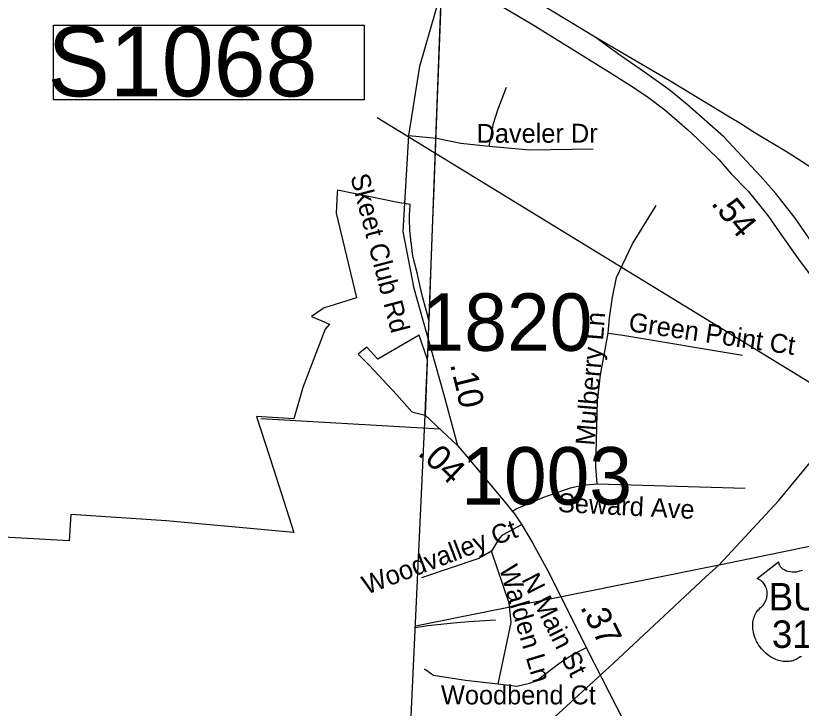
# Model space of a CAD drawing. Extents: x 1662474 to 1856135, y 779280 to 917889.
# Drawn here: x 1689403 to 1693341, y 822966 to 826439 of the extents above; entities that cross this region are included whole.
import ezdxf

# ---------------------------------------------------------------- set-up
doc = ezdxf.new("R2010")
doc.units = 0
for name, color, linetype in [('Cogo Default Point CELL', 7, 'Continuous'), ('Default', 7, 'Continuous'), ('Exist Boundary Political City Limit New', 7, 'Continuous'), ('Exist Boundary Political CountyLine', 7, 'Continuous'), ('Exist Hydrographic Misc Water Feature', 7, 'Continuous'), ('Exist Hydrographic River Shore Label', 7, 'Continuous'), ('Exist Road Non-System Type 51', 7, 'Continuous'), ('Exist Road Non-System Type 51 Label', 7, 'Continuous'), ('Exist Road Primary US Divided Attributed', 7, 'Continuous'), ('Exist Road Primary US Mileage Hundredths English Label', 7, 'Continuous'), ('Exist Road Primary US Shield Number Label', 7, 'Continuous'), ('Exist Road Secondary Mileage Tenths English Label', 7, 'Continuous'), ('Exist Road Secondary Type 51 Attributed', 7, 'Continuous'), ('Exist Road Secondary Type 51 Label', 7, 'Continuous'), ('Exist Utilities Electrical Transmission Line', 7, 'Continuous'), ('Map Preparation Boundary City Limit Buffer Line', 7, 'Continuous'), ('Prop DGN Element Guardrail', 7, 'Continuous'), ('Prop Horizontal Alignment Tick Label', 7, 'Continuous')]:
    doc.layers.add(name, color=color, linetype=linetype)

msp = doc.modelspace()

# ---------------------------------------------------------------- linework, layer by layer
at = {"layer": 'Default'}
msp.add_lwpolyline([(1691456.6, 824436.4), (1691458, 824484.8), (1691467.8, 824713.1), (1691425.1, 824836.2), (1691218.8, 824717.4), (1691164.1, 824776.3), (1691120.5, 824742.5), (1691174.8, 824686.8), (1691313.6, 824537.6), (1691389.1, 824452), (1691456.6, 824436.4)], dxfattribs=at)
at = {"layer": 'Exist Boundary Political City Limit New'}
for points in [[(1691539, 826634.2), (1691522.6, 826195.4), (1691514.6, 825982.2), (1691499.4, 825575.4), (1691493.2, 825413.1), (1691485, 825192), (1691477.5, 824993.6), (1691474.5, 824912.1), (1691472.6, 824919.1), (1691462.1, 824958.1), (1691442.1, 825031.2), (1691429.1, 825087.9), (1691416.8, 825142.2), (1691396.2, 825225.9), (1691392.6, 825246.4), (1691385, 825306.3), (1691384.9, 825307.2), (1691384, 825316.1), (1691379.9, 825361.9), (1691376.9, 825418.4), (1691378, 825439.8), (1691379.4, 825462.8), (1691381.1, 825491.6), (1691319.6, 825502.2), (1691016, 825563.5), (1691015.5, 825551.4), (1691010.6, 825449.5), (1691072.1, 825190.9), (1691112.1, 825024.5), (1691005.1, 824991.2), (1690973.6, 824981.4), (1690949.1, 824973.9), (1690886.4, 824930.4), (1690949.2, 824903.5), (1690963.6, 824897.4), (1690977.2, 824891.5), (1690954.2, 824867.6), (1690885.6, 824688.4), (1690842.6, 824573.9), (1690797.9, 824417.9)], [(1690797.9, 824417.9), (1690610.9, 824428.4), (1690696.4, 824166.9), (1690798.4, 823847.2), (1690156.9, 823905.5), (1689679, 823937.5), (1689670.9, 823805.2), (1688893.5, 823849.4), (1688698.1, 823862.7), (1688088.6, 823907.3), (1687943.4, 823917.9), (1687932.6, 823773.6), (1687934.6, 823743.1), (1687959.6, 823377.3), (1687976.4, 823130.4), (1688004.9, 823068.8), (1687964.9, 822854.8)]]:
    msp.add_lwpolyline(points, dxfattribs=at)
at = {"layer": 'Exist Boundary Political CountyLine'}
for points in [[(1693532.8, 878638.3), (1693519.9, 877349.9), (1693492, 876609.6), (1693453.8, 875667.6), (1693430.2, 875135.3), (1693375.3, 874115.3), (1693330.7, 873313.6), (1693283.8, 872475.6), (1693250.6, 871813.5), (1693208.1, 871017.3), (1693160.5, 870131.4), (1693122.4, 869369.3), (1693086.5, 868609.1), (1693046.7, 867715.1), (1693006.5, 866759), (1692985.5, 866061), (1692761.5, 860283.7), (1692552.7, 854372.1), (1692258.3, 846140.6), (1691699.3, 830912), (1691456.7, 824436.5)], [(1690949.1, 813375.2), (1690989.8, 814167.1), (1691300.1, 821093.4), (1691456.7, 824436.5)]]:
    msp.add_lwpolyline(points, dxfattribs=at)
at = {"layer": 'Exist Hydrographic Misc Water Feature'}
msp.add_lwpolyline([(1691808.3, 823408.5), (1691674.3, 823400.5), (1691614.2, 823395.2), (1691470, 823379.2), (1691406.8, 823369.6)], dxfattribs=at)
at = {"layer": 'Exist Hydrographic River Shore Label'}
msp.add_line((1693726.9, 824387.8), (1691215.2, 825925.9), dxfattribs=at)
msp.add_lwpolyline([(1689593.5, 826390.9), (1691150.2, 826390.9), (1691150.2, 826016.3), (1689593.5, 826016.3)], close=True, dxfattribs=at)
at = {"layer": 'Exist Road Non-System Type 51'}
for p, q in [((1691529.6, 824365.8), (1690631.8, 824417.6)), ((1692319, 824091.1), (1693059.6, 824069.9))]:
    msp.add_line(p, q, dxfattribs=at)
for points in [[(1691777, 825784), (1691799.1, 825898.4), (1691820.4, 825966.7), (1691863.6, 826081.1)], [(1691513.2, 825823.9), (1691635.4, 825799.8), (1691777, 825784)], [(1691777, 825784), (1691980.1, 825765.4), (1692298, 825771.7)], [(1692373.1, 824846.8), (1692379.9, 824923.1), (1692394.9, 825027), (1692415.6, 825126.2), (1692495.9, 825295), (1692614.6, 825486.4)], [(1692319, 824091.1), (1692311.4, 824178.8), (1692319.5, 824507.1), (1692335.6, 824638.1), (1692373.1, 824846.8)], [(1692373.1, 824846.8), (1692446.1, 824837), (1693046, 824737)], [(1691889.9, 823952.2), (1691911.6, 823966.2), (1692046.4, 824022.9), (1692184.9, 824070.9), (1692242.6, 824085.1), (1692319, 824091.1)], [(1691936.1, 823884.5), (1691840.2, 823832), (1691823.2, 823812.4), (1691788.4, 823753.9)], [(1691788.4, 823753.9), (1691724.5, 823716.6), (1691437.6, 823620.8)], [(1691822.6, 823086.4), (1691887.2, 823396.4), (1691877.2, 823493.5), (1691788.4, 823753.9)], [(1692263.1, 823270.1), (1692235.6, 823256.8), (1692194.9, 823234.4), (1692169.9, 823216.9), (1692130.6, 823193.2), (1692019.2, 823107.9), (1691979.1, 823090.4), (1691914.9, 823074.9), (1691822.6, 823086.4)], [(1691822.6, 823086.4), (1691657.4, 823105), (1691570.8, 823118.7), (1691497, 823131), (1691452.1, 823163)]]:
    msp.add_lwpolyline(points, dxfattribs=at)
at = {"layer": 'Exist Road Primary US Divided Attributed'}
for points in [[(1692308.8, 826331.1), (1692028.7, 826500.7), (1691854.4, 826601), (1691839, 826609.7), (1691594.9, 826756.5)], [(1691565.4, 826656.9), (1691691.9, 826574.4), (1691989.4, 826397.3), (1692261.6, 826229.9), (1692385.2, 826152.5), (1692498.1, 826080.7), (1692575.8, 826027.9), (1692657.9, 825966.4), (1692730.5, 825904.1), (1692771, 825868.4), (1692818.9, 825822.8), (1692928.8, 825717.8), (1692989.6, 825645.3), (1693075.5, 825559.4), (1693173.8, 825437.7), (1693229.9, 825355.9), (1693322.3, 825224.8), (1693386.4, 825138.7), (1693448.7, 825040.3), (1693621.4, 824772.1)], [(1694124.7, 824075.9), (1694074.2, 824166.7), (1693833.2, 824598.7), (1693703.5, 824817.7), (1693377.5, 825326.7), (1693311, 825423), (1693213.3, 825547.6), (1693137.5, 825633.9), (1692953.8, 825832.1), (1692771.6, 825991.9), (1692683.9, 826064.1), (1692555, 826155.2), (1692420.4, 826249.2), (1692308.8, 826331.1)], [(1693827.6, 825299), (1693764.2, 825366.2), (1693678, 825460.1), (1693609, 825520.8), (1693444, 825642.7), (1693276.1, 825751.4), (1693105, 825852.6), (1693038.6, 825896.8), (1692984.5, 825928.8), (1692679.6, 826113.1), (1692308.8, 826331.1)]]:
    msp.add_lwpolyline(points, dxfattribs=at)
at = {"layer": 'Exist Road Secondary Type 51 Attributed'}
msp.add_line((1691456.7, 824436.5), (1691619.7, 824282.9), dxfattribs=at)
for points in [[(1691373.6, 825838.3), (1691429.6, 826185.6), (1691565.4, 826656.9)], [(1691619.7, 824282.9), (1691551.7, 824536.8), (1691401.6, 825070.9), (1691345.6, 825356.5), (1691373.6, 825838.3)], [(1691373.6, 825838.3), (1691513.2, 825823.9)], [(1691619.7, 824282.9), (1691726.9, 824155.7), (1691867.5, 823987.1), (1691889.4, 823959), (1691903.1, 823941.3), (1691940.8, 823886.4), (1691993.8, 823796.2), (1692081.1, 823636.4), (1692264.2, 823268.4), (1692608.1, 822597.9)]]:
    msp.add_lwpolyline(points, dxfattribs=at)
at = {"layer": 'Exist Utilities Electrical Transmission Line'}
msp.add_line((1691407.2, 823379.4), (1692929.2, 823686.1), dxfattribs=at)
for points in [[(1692929.2, 823686.1), (1695261.2, 824166.9), (1701520.4, 828105.5)], [(1692929.2, 823686.1), (1693226.7, 824007), (1693425.5, 824246.9)], [(1691352.7, 822215.4), (1691619.4, 822472.2), (1691815.4, 822654.1), (1692106.4, 822922.9), (1692399.5, 823191.7), (1692654.2, 823429.1), (1692862.5, 823624.8), (1692929.2, 823686.1)]]:
    msp.add_lwpolyline(points, dxfattribs=at)
at = {"layer": 'Map Preparation Boundary City Limit Buffer Line'}
for points in [[(1691539, 826634.2), (1691522.6, 826195.4), (1691514.6, 825982.2), (1691499.4, 825575.4), (1691493.2, 825413.1), (1691485, 825192), (1691477.5, 824993.6), (1691474.5, 824912.1), (1691472.6, 824919.1), (1691462.1, 824958.1), (1691442.1, 825031.2), (1691429.1, 825087.9), (1691416.8, 825142.2), (1691396.2, 825225.9), (1691392.6, 825246.4), (1691385, 825306.3), (1691384.9, 825307.2), (1691384, 825316.1), (1691379.9, 825361.9), (1691376.9, 825418.4), (1691378, 825439.8), (1691379.4, 825462.8), (1691381.1, 825491.6), (1691319.6, 825502.2), (1691016, 825563.5), (1691015.5, 825551.4), (1691010.6, 825449.5), (1691072.1, 825190.9), (1691112.1, 825024.5), (1691005.1, 824991.2), (1690973.6, 824981.4), (1690949.1, 824973.9), (1690886.4, 824930.4), (1690949.2, 824903.5), (1690963.6, 824897.4), (1690977.2, 824891.5), (1690954.2, 824867.6), (1690885.6, 824688.4), (1690842.6, 824573.9), (1690797.9, 824417.9)], [(1691456.6, 824436.4), (1691458, 824484.8), (1691467.8, 824713.1), (1691425.1, 824836.2), (1691218.8, 824717.4), (1691164.1, 824776.3), (1691120.5, 824742.5), (1691174.8, 824686.8), (1691313.6, 824537.6), (1691389.1, 824452), (1691456.6, 824436.4)], [(1690797.9, 824417.9), (1690610.9, 824428.4), (1690696.4, 824166.9), (1690798.4, 823847.2), (1690156.9, 823905.5), (1689679, 823937.5), (1689670.9, 823805.2), (1688893.5, 823849.4), (1688698.1, 823862.7), (1688088.6, 823907.3), (1687943.4, 823917.9), (1687932.6, 823773.6), (1687934.6, 823743.1), (1687959.6, 823377.3), (1687976.4, 823130.4), (1688004.9, 823068.8), (1687964.9, 822854.8)]]:
    msp.add_lwpolyline(points, dxfattribs=at)
at = {"layer": 'Prop Horizontal Alignment Tick Label'}
msp.add_lwpolyline([(1693341.9, 823224.6), (1693339.4, 823224.5), (1693335.8, 823223.7), (1693331, 823220.2), (1693326.5, 823217.1), (1693321.5, 823214), (1693315.6, 823210.9), (1693311.3, 823208.9), (1693306.1, 823206.8), (1693300.1, 823204.8), (1693293.6, 823203.1), (1693286.9, 823201.8), (1693281, 823200.9), (1693274.6, 823200.3), (1693268.9, 823200.1), (1693262.9, 823200.2), (1693257.4, 823200.6), (1693250.9, 823201.2), (1693242.9, 823202.4), (1693236.2, 823203.9), (1693229.2, 823205.8), (1693222, 823208), (1693214.2, 823211), (1693204.6, 823215.2), (1693197.9, 823218.6), (1693187.2, 823224.7), (1693174.8, 823233.3), (1693165.4, 823240.9), (1693158.6, 823247.2), (1693148.5, 823257.5), (1693142.5, 823264.2), (1693133.2, 823276.2), (1693127.2, 823285), (1693123.4, 823291.4), (1693117.7, 823301.7), (1693114.6, 823308.1), (1693110.6, 823317.6), (1693107.4, 823326.2), (1693104.8, 823334.3), (1693103.4, 823339.5), (1693101.4, 823348.6), (1693100.2, 823355.1), (1693099, 823364), (1693098.3, 823373.3), (1693098.2, 823381.9), (1693098.4, 823389.1), (1693099.2, 823397.4), (1693100.6, 823406.3), (1693102.3, 823413.9), (1693103.9, 823419.4), (1693106.1, 823426), (1693109.1, 823433.4), (1693112.6, 823440.4), (1693116, 823446.2), (1693120.2, 823452.5), (1693124.3, 823457.8), (1693129.8, 823463.8), (1693135.4, 823469.2), (1693140.6, 823473.4), (1693146.7, 823479.4), (1693149.9, 823483), (1693153.8, 823488.1), (1693156.9, 823492.8), (1693159.3, 823497), (1693162.6, 823503.3), (1693164.5, 823507.9), (1693166.9, 823515.1), (1693168.2, 823520.1), (1693169.4, 823526.6), (1693170.2, 823532.6), (1693170.6, 823540.2), (1693170.4, 823546.5), (1693169.6, 823553.9), (1693168.2, 823560.9), (1693166.5, 823567.1), (1693163.9, 823574.1), (1693161.5, 823579.2), (1693157.4, 823586.2), (1693152.9, 823592.7), (1693148.2, 823598), (1693143.5, 823602.7), (1693139, 823606.2), (1693134.7, 823609.3), (1693129.3, 823612.5), (1693124, 823615.1), (1693120.8, 823616.4), (1693227, 823701.1), (1693227.3, 823696.7), (1693228.4, 823691.5), (1693229.2, 823688.8), (1693231.7, 823683.6), (1693235.7, 823677.5), (1693241.3, 823671.6), (1693247.6, 823666.3), (1693251.9, 823663.6), (1693259.1, 823659.7), (1693267.4, 823656.2), (1693276.5, 823653.6), (1693285.9, 823651.7), (1693296.1, 823650.6), (1693306.2, 823650.4), (1693317.1, 823651.2), (1693329.2, 823653.5), (1693334.8, 823655), (1693341, 823657.1), (1693346.8, 823659.5)], dxfattribs=at)

# ---------------------------------------------------------------- texts
at = {"layer": 'Cogo Default Point CELL'}
for s, p in [('1820', (1691437.7, 824758.5)), ('1003', (1691636.2, 823987.8))]:
    msp.add_text(s, height=288, dxfattribs=at).set_placement(p)
at = {"layer": 'Exist Hydrographic River Shore Label'}
msp.add_text('S1068', height=350, dxfattribs=at).set_placement((1689562.9, 826034.3))
at = {"layer": 'Exist Road Non-System Type 51 Label'}
for s, rotation, p in [('Daveler Dr', 0.0647, (1691713.6, 825801.4)), ('Mulberry Ln', 85.3128, (1692304.3, 824281.2)), ('Green Point Ct', 351.7844, (1692471.7, 824857.5)), ('Seward Ave', 357.0358, (1692119.9, 823950.9)), ('Woodvalley Ct', 20.9091, (1691162.2, 823534.9)), ('Walden Ln', 286.6368, (1691825.9, 823669.1))]:
    msp.add_text(s, height=95, rotation=rotation, dxfattribs=at).set_placement(p)
msp.add_text('Woodbend Ct', height=95, dxfattribs=at).set_placement((1691535.1, 822985.7))
at = {"layer": 'Exist Road Primary US Mileage Hundredths English Label'}
msp.add_text('.54', height=125, rotation=308.9391, dxfattribs=at).set_placement((1692885.2, 825496.6))
at = {"layer": 'Exist Road Primary US Shield Number Label'}
for s, p in [('BUS', (1693178, 823457)), ('311', (1693194.1, 823269.1))]:
    msp.add_text(s, height=137.5, dxfattribs=at).set_placement(p)
at = {"layer": 'Exist Road Secondary Mileage Tenths English Label'}
for s, rotation, p in [('.', 283.7849, (1691580, 824691)), ('1', 283.7849, (1691592.8, 824638.7)), ('0', 281.3101, (1691613.5, 824554.3))]:
    msp.add_text(s, height=125, rotation=rotation, dxfattribs=at).set_placement(p)
at = {"layer": 'Exist Road Secondary Type 51 Label'}
for s, rotation, p in [('Skeet Club Rd', 284.6536, (1691080.1, 825633.5)), ('N Main St', 296.7344, (1691937, 823613.3))]:
    msp.add_text(s, height=95, rotation=rotation, dxfattribs=at).set_placement(p)
at = {"layer": 'Prop DGN Element Guardrail'}
for s, rotation, p in [('.04', 316.7059, (1691413.9, 824241.1)), ('.37', 296.4511, (1692231.7, 823474))]:
    msp.add_text(s, height=125, rotation=rotation, dxfattribs=at).set_placement(p)

doc.saveas('drawing.dxf')
